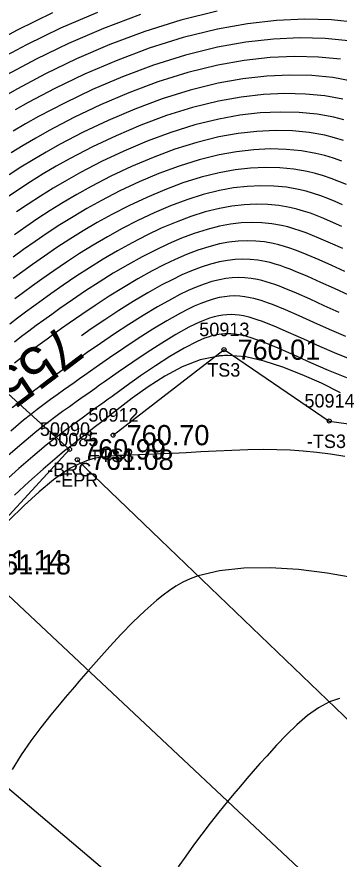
# Model space of a CAD drawing. Extents: x 1378535 to 1380697, y 997729 to 1000024.
# Drawn here: x 1379726.1 to 1379749.9, y 998902.4 to 998964.8 of the extents above; entities that cross this region are included whole.
import ezdxf

# ---------------------------------------------------------------- set-up
doc = ezdxf.new("R2010")
doc.units = 0
for name, color, linetype in [('RD_DTM_BkLn1', 7, 'Continuous'), ('RD_DTM_BkLn2', 7, 'Continuous'), ('RD_DTM_BkLn_txCode', 7, 'Continuous'), ('RD_DTM_Major1', 7, 'Continuous'), ('RD_DTM_Major1_Lbl', 7, 'Continuous'), ('RD_DTM_Minor1', 7, 'Continuous'), ('RD_EX_Bridge', 7, 'Continuous'), ('RD_EX_Bridge_txCode', 7, 'Continuous'), ('RD_EX_Road', 7, 'Continuous'), ('RD_EX_Road_txCode', 7, 'Continuous'), ('RD_EX_TX_Bridge_ELEV', 7, 'Continuous'), ('RD_EX_TX_Misc_ELEV', 7, 'Continuous'), ('RD_EX_TX_Road_ELEV', 7, 'Continuous'), ('RD_HC_Survey_ELEV', 7, 'Continuous'), ('RD_SMD_Locator', 7, 'Continuous')]:
    doc.layers.add(name, color=color, linetype=linetype)

msp = doc.modelspace()

# ---------------------------------------------------------------- linework, layer by layer
at = {"layer": 'RD_DTM_BkLn1'}
msp.add_lwpolyline([(1380004.092, 998667.469), (1379960.441, 998707.181), (1379917.6, 998746.178), (1379872.26, 998787.533), (1379830.053, 998826.06), (1379785.115, 998866.805), (1379748.988, 998899.861), (1379722.936, 998924.281)], dxfattribs=at)
at = {"layer": 'RD_DTM_BkLn2'}
msp.add_lwpolyline([(1379733.193, 998933.854), (1379741.41, 998940.189), (1379749.204, 998934.9), (1379759.831, 998933.444)], dxfattribs=at)
at = {"layer": 'RD_DTM_Major1'}
for points in [[(1379735.221, 998965.015), (1379732.491, 998963.985), (1379729.894, 998962.866), (1379727.484, 998961.706), (1379725.315, 998960.552)], [(1379750.881, 998960.086), (1379749.465, 998960.345), (1379747.929, 998960.496), (1379746.293, 998960.536), (1379744.576, 998960.459), (1379742.799, 998960.262), (1379740.981, 998959.939), (1379738.906, 998959.424), (1379736.836, 998958.774), (1379734.802, 998958.016), (1379732.836, 998957.18), (1379730.968, 998956.294), (1379729.23, 998955.389), (1379728.22, 998954.824), (1379727.267, 998954.261), (1379726.362, 998953.699), (1379725.501, 998953.137)], [(1379750.482, 998952.416), (1379749.919, 998952.652), (1379749.35, 998952.871), (1379748.772, 998953.071), (1379748.18, 998953.247), (1379747.569, 998953.397), (1379746.587, 998953.569), (1379745.555, 998953.669), (1379744.481, 998953.693), (1379743.37, 998953.641), (1379742.228, 998953.511), (1379741.061, 998953.301), (1379739.722, 998952.967), (1379738.37, 998952.542), (1379737.018, 998952.04), (1379735.68, 998951.473), (1379734.367, 998950.854), (1379733.092, 998950.198), (1379732.013, 998949.601), (1379730.974, 998948.99), (1379729.974, 998948.371), (1379729.016, 998947.747), (1379728.098, 998947.126), (1379727.222, 998946.51), (1379726.493, 998945.983), (1379725.793, 998945.463)], [(1379750.659, 998944.236), (1379749.603, 998944.708), (1379748.591, 998945.167), (1379747.626, 998945.597), (1379746.714, 998945.985), (1379746.321, 998946.142), (1379745.938, 998946.286), (1379745.563, 998946.417), (1379745.194, 998946.534), (1379744.829, 998946.635), (1379744.467, 998946.72), (1379743.911, 998946.819), (1379743.355, 998946.877), (1379742.795, 998946.894), (1379742.23, 998946.87), (1379741.657, 998946.804), (1379741.074, 998946.697), (1379740.401, 998946.526), (1379739.713, 998946.305), (1379739.01, 998946.037), (1379738.291, 998945.725), (1379737.557, 998945.373), (1379736.808, 998944.984), (1379735.754, 998944.395), (1379734.687, 998943.758), (1379733.624, 998943.09), (1379732.58, 998942.407), (1379731.569, 998941.725), (1379730.844, 998941.223)], [(1379750.048, 998936.991), (1379748.629, 998937.717), (1379747.191, 998938.327), (1379745.78, 998938.886), (1379744.394, 998939.344), (1379743.035, 998939.651), (1379741.703, 998939.755), (1379741.676, 998939.755), (1379741.648, 998939.755), (1379741.62, 998939.754), (1379741.564, 998939.753), (1379741.536, 998939.752), (1379741.493, 998939.75), (1379741.45, 998939.748), (1379741.322, 998939.741), (1379741.279, 998939.738), (1379741.231, 998939.734), (1379741.134, 998939.726), (1379741.086, 998939.721), (1379741.038, 998939.716), (1379740.99, 998939.711), (1379739.632, 998939.422), (1379738.305, 998938.91), (1379737.018, 998938.232), (1379735.782, 998937.44), (1379734.604, 998936.591), (1379733.495, 998935.739), (1379733.3, 998935.587), (1379733.107, 998935.436), (1379732.916, 998935.287), (1379732.54, 998934.994), (1379732.355, 998934.849), (1379731.793, 998934.413), (1379731.241, 998933.984), (1379730.693, 998933.556), (1379730.146, 998933.123), (1379729.595, 998932.679), (1379729.036, 998932.217), (1379728.009, 998931.336), (1379726.956, 998930.395), (1379725.888, 998929.407)]]:
    msp.add_lwpolyline(points, dxfattribs=at)
at = {"layer": 'RD_DTM_Minor1'}
for points in [[(1379728.708, 998965.138), (1379726.08, 998963.863), (1379723.737, 998962.605)], [(1379732.024, 998965.179), (1379729.301, 998964.002), (1379726.782, 998962.785), (1379724.527, 998961.58)], [(1379740.893, 998965.281), (1379738.209, 998964.61), (1379735.547, 998963.766), (1379732.957, 998962.791), (1379730.486, 998961.729), (1379728.185, 998960.625), (1379726.101, 998959.522), (1379725.188, 998959.003)], [(1379751.226, 998964.436), (1379749.383, 998964.621), (1379747.402, 998964.67), (1379745.31, 998964.578), (1379743.138, 998964.337), (1379740.917, 998963.943), (1379738.385, 998963.312), (1379735.872, 998962.517), (1379733.421, 998961.597), (1379731.077, 998960.593), (1379728.884, 998959.544), (1379726.886, 998958.491), (1379725.946, 998957.958)], [(1379750.639, 998963.069), (1379748.898, 998963.243), (1379747.032, 998963.289), (1379745.065, 998963.202), (1379743.026, 998962.977), (1379740.939, 998962.606), (1379738.561, 998962.015), (1379736.196, 998961.269), (1379733.884, 998960.403), (1379731.666, 998959.456), (1379729.581, 998958.462), (1379727.669, 998957.458), (1379726.703, 998956.914), (1379725.794, 998956.375)], [(1379750.052, 998961.706), (1379748.413, 998961.868), (1379746.662, 998961.911), (1379744.82, 998961.83), (1379742.912, 998961.618), (1379740.961, 998961.272), (1379738.734, 998960.719), (1379736.517, 998960.021), (1379734.345, 998959.21), (1379732.253, 998958.318), (1379730.276, 998957.379), (1379728.45, 998956.424), (1379727.462, 998955.869), (1379726.53, 998955.317), (1379725.647, 998954.768)], [(1379750.211, 998958.746), (1379748.881, 998958.986), (1379747.447, 998959.127), (1379745.925, 998959.163), (1379744.332, 998959.091), (1379742.685, 998958.907), (1379741.001, 998958.608), (1379739.076, 998958.131), (1379737.152, 998957.527), (1379735.256, 998956.822), (1379733.415, 998956.04), (1379731.657, 998955.209), (1379730.008, 998954.353), (1379728.979, 998953.779), (1379728.005, 998953.205), (1379727.08, 998952.631), (1379726.199, 998952.056), (1379725.354, 998951.481)], [(1379750.298, 998957.214), (1379749.543, 998957.407), (1379748.3, 998957.63), (1379746.968, 998957.759), (1379745.56, 998957.792), (1379744.09, 998957.725), (1379742.571, 998957.555), (1379741.019, 998957.278), (1379739.243, 998956.838), (1379737.464, 998956.28), (1379735.706, 998955.627), (1379733.99, 998954.9), (1379732.342, 998954.122), (1379730.783, 998953.315), (1379729.738, 998952.734), (1379728.745, 998952.15), (1379727.8, 998951.564), (1379726.899, 998950.977), (1379726.036, 998950.39)], [(1379750.263, 998955.683), (1379749.587, 998955.891), (1379748.88, 998956.069), (1379747.724, 998956.275), (1379746.492, 998956.394), (1379745.197, 998956.424), (1379743.848, 998956.362), (1379742.457, 998956.205), (1379741.035, 998955.951), (1379739.406, 998955.547), (1379737.771, 998955.034), (1379736.15, 998954.432), (1379734.56, 998953.759), (1379733.023, 998953.034), (1379731.556, 998952.277), (1379730.497, 998951.689), (1379729.487, 998951.096), (1379728.523, 998950.498), (1379727.602, 998949.899), (1379726.721, 998949.3), (1379725.876, 998948.703)], [(1379750.13, 998954.16), (1379749.515, 998954.377), (1379748.88, 998954.569), (1379748.221, 998954.733), (1379747.152, 998954.921), (1379746.021, 998955.03), (1379744.837, 998955.057), (1379743.608, 998955), (1379742.343, 998954.857), (1379741.049, 998954.625), (1379739.566, 998954.256), (1379738.074, 998953.788), (1379736.588, 998953.236), (1379735.124, 998952.616), (1379733.698, 998951.945), (1379732.326, 998951.238), (1379731.255, 998950.645), (1379730.23, 998950.042), (1379729.247, 998949.434), (1379728.308, 998948.822), (1379727.408, 998948.212), (1379726.548, 998947.606), (1379725.779, 998947.047)], [(1379750.179, 998950.93), (1379749.643, 998951.162), (1379749.11, 998951.38), (1379748.576, 998951.582), (1379748.036, 998951.765), (1379747.487, 998951.925), (1379746.925, 998952.062), (1379746.029, 998952.218), (1379745.096, 998952.308), (1379744.13, 998952.331), (1379743.135, 998952.284), (1379742.114, 998952.167), (1379741.071, 998951.978), (1379739.872, 998951.678), (1379738.658, 998951.296), (1379737.441, 998950.842), (1379736.227, 998950.327), (1379735.028, 998949.762), (1379733.853, 998949.157), (1379732.769, 998948.558), (1379731.718, 998947.94), (1379730.703, 998947.31), (1379729.726, 998946.674), (1379728.79, 998946.041), (1379727.899, 998945.417), (1379727.21, 998944.921), (1379726.548, 998944.434), (1379725.908, 998943.955)], [(1379750.145, 998949.323), (1379749.311, 998949.693), (1379748.806, 998949.907), (1379748.306, 998950.107), (1379747.807, 998950.292), (1379747.308, 998950.458), (1379746.803, 998950.604), (1379746.29, 998950.727), (1379745.48, 998950.868), (1379744.645, 998950.949), (1379743.785, 998950.97), (1379742.902, 998950.929), (1379741.999, 998950.825), (1379741.077, 998950.657), (1379740.016, 998950.391), (1379738.939, 998950.05), (1379737.853, 998949.644), (1379736.764, 998949.18), (1379735.68, 998948.668), (1379734.607, 998948.115), (1379733.523, 998947.515), (1379732.463, 998946.891), (1379731.433, 998946.25), (1379730.438, 998945.604), (1379729.484, 998944.959), (1379728.576, 998944.325), (1379727.928, 998943.861), (1379727.305, 998943.406), (1379726.702, 998942.96), (1379726.117, 998942.52), (1379725.544, 998942.085)], [(1379750.202, 998947.673), (1379749.307, 998948.078), (1379748.443, 998948.456), (1379747.972, 998948.652), (1379747.507, 998948.834), (1379747.047, 998949.001), (1379746.589, 998949.151), (1379746.13, 998949.282), (1379745.667, 998949.392), (1379744.943, 998949.518), (1379744.202, 998949.592), (1379743.446, 998949.611), (1379742.673, 998949.575), (1379741.885, 998949.484), (1379741.08, 998949.337), (1379740.153, 998949.103), (1379739.209, 998948.803), (1379738.254, 998948.444), (1379737.289, 998948.031), (1379736.321, 998947.572), (1379735.353, 998947.072), (1379734.274, 998946.474), (1379733.208, 998945.844), (1379732.165, 998945.194), (1379731.152, 998944.535), (1379730.18, 998943.878), (1379729.255, 998943.235), (1379728.648, 998942.803), (1379728.063, 998942.381), (1379727.498, 998941.966), (1379726.948, 998941.558), (1379726.409, 998941.155), (1379725.878, 998940.754)], [(1379750.367, 998945.977), (1379749.398, 998946.418), (1379748.467, 998946.836), (1379747.577, 998947.22), (1379747.143, 998947.397), (1379746.717, 998947.561), (1379746.298, 998947.71), (1379745.884, 998947.843), (1379745.471, 998947.959), (1379745.058, 998948.057), (1379744.419, 998948.169), (1379743.771, 998948.234), (1379743.115, 998948.252), (1379742.449, 998948.223), (1379741.771, 998948.144), (1379741.079, 998948.017), (1379740.282, 998947.815), (1379739.468, 998947.555), (1379738.64, 998947.242), (1379737.799, 998946.879), (1379736.948, 998946.474), (1379736.088, 998946.029), (1379735.018, 998945.433), (1379733.95, 998944.799), (1379732.896, 998944.14), (1379731.867, 998943.469), (1379730.875, 998942.8), (1379729.933, 998942.147), (1379729.368, 998941.747), (1379728.823, 998941.357), (1379728.296, 998940.974), (1379727.781, 998940.598), (1379727.277, 998940.226), (1379726.779, 998939.855), (1379726.336, 998939.524), (1379725.892, 998939.19)], [(1379749.942, 998942.953), (1379748.837, 998943.446), (1379747.783, 998943.922), (1379746.787, 998944.363), (1379745.857, 998944.752), (1379745.511, 998944.887), (1379745.174, 998945.011), (1379744.846, 998945.123), (1379744.524, 998945.223), (1379744.209, 998945.309), (1379743.897, 998945.382), (1379743.424, 998945.466), (1379742.955, 998945.517), (1379742.488, 998945.533), (1379742.018, 998945.515), (1379741.545, 998945.462), (1379741.064, 998945.374), (1379740.51, 998945.234), (1379739.941, 998945.051), (1379739.358, 998944.828), (1379738.759, 998944.567), (1379738.142, 998944.27), (1379737.508, 998943.94), (1379736.476, 998943.36), (1379735.415, 998942.722), (1379734.346, 998942.046), (1379733.287, 998941.349), (1379732.257, 998940.652), (1379731.277, 998939.974), (1379730.802, 998939.641), (1379730.342, 998939.317), (1379729.894, 998938.999), (1379729.456, 998938.686), (1379729.026, 998938.376), (1379728.599, 998938.069), (1379728.129, 998937.727), (1379727.659, 998937.382), (1379727.186, 998937.028), (1379726.707, 998936.663), (1379726.22, 998936.282), (1379725.722, 998935.882)], [(1379750.429, 998941.163), (1379749.224, 998941.679), (1379748.071, 998942.194), (1379746.978, 998942.686), (1379745.955, 998943.136), (1379745.011, 998943.523), (1379744.716, 998943.634), (1379744.43, 998943.736), (1379744.152, 998943.827), (1379743.881, 998943.909), (1379743.616, 998943.98), (1379743.356, 998944.039), (1379742.964, 998944.109), (1379742.578, 998944.151), (1379742.197, 998944.166), (1379741.817, 998944.153), (1379741.435, 998944.113), (1379741.049, 998944.044), (1379740.604, 998943.934), (1379740.149, 998943.789), (1379739.68, 998943.612), (1379739.197, 998943.402), (1379738.697, 998943.163), (1379738.179, 998942.894), (1379737.175, 998942.33), (1379736.125, 998941.694), (1379735.052, 998941.009), (1379733.981, 998940.298), (1379732.933, 998939.584), (1379731.931, 998938.889), (1379731.507, 998938.592), (1379731.095, 998938.302), (1379730.693, 998938.018), (1379730.298, 998937.738), (1379729.909, 998937.462), (1379729.524, 998937.187), (1379729.037, 998936.837), (1379728.551, 998936.484), (1379728.062, 998936.124), (1379727.569, 998935.751), (1379727.067, 998935.362), (1379726.554, 998934.952), (1379725.605, 998934.16)], [(1379751.079, 998939.361), (1379749.773, 998939.884), (1379748.515, 998940.425), (1379747.315, 998940.962), (1379746.185, 998941.469), (1379745.136, 998941.923), (1379744.181, 998942.299), (1379743.944, 998942.383), (1379743.713, 998942.459), (1379743.49, 998942.528), (1379743.271, 998942.589), (1379743.058, 998942.642), (1379742.85, 998942.687), (1379742.536, 998942.74), (1379742.23, 998942.772), (1379741.928, 998942.784), (1379741.629, 998942.776), (1379741.33, 998942.747), (1379741.03, 998942.698), (1379740.685, 998942.618), (1379740.333, 998942.512), (1379739.971, 998942.382), (1379739.599, 998942.227), (1379739.214, 998942.049), (1379738.814, 998941.848), (1379737.837, 998941.308), (1379736.799, 998940.678), (1379735.726, 998939.985), (1379734.644, 998939.258), (1379733.578, 998938.522), (1379732.556, 998937.804), (1379732.191, 998937.547), (1379731.834, 998937.294), (1379731.484, 998937.047), (1379730.8, 998936.562), (1379730.464, 998936.322), (1379729.958, 998935.961), (1379729.453, 998935.598), (1379728.947, 998935.227), (1379728.437, 998934.845), (1379727.92, 998934.446), (1379727.392, 998934.027), (1379726.416, 998933.215), (1379725.409, 998932.338)], [(1379750.514, 998938.099), (1379749.154, 998938.65), (1379747.844, 998939.22), (1379746.597, 998939.778), (1379745.425, 998940.294), (1379744.339, 998940.739), (1379743.352, 998941.082), (1379743.182, 998941.132), (1379743.015, 998941.177), (1379742.851, 998941.218), (1379742.691, 998941.254), (1379742.533, 998941.285), (1379742.378, 998941.311), (1379742.144, 998941.341), (1379741.914, 998941.36), (1379741.687, 998941.366), (1379741.463, 998941.361), (1379741.239, 998941.343), (1379741.015, 998941.313), (1379740.761, 998941.264), (1379740.503, 998941.2), (1379740.242, 998941.122), (1379739.975, 998941.028), (1379739.703, 998940.92), (1379739.423, 998940.798), (1379738.446, 998940.302), (1379737.405, 998939.688), (1379736.324, 998938.99), (1379735.231, 998938.241), (1379734.151, 998937.473), (1379733.11, 998936.72), (1379732.819, 998936.509), (1379732.532, 998936.301), (1379732.249, 998936.096), (1379731.97, 998935.894), (1379731.694, 998935.695), (1379731.42, 998935.497), (1379730.892, 998935.116), (1379730.368, 998934.736), (1379729.844, 998934.35), (1379729.317, 998933.954), (1379728.783, 998933.543), (1379728.24, 998933.112), (1379727.239, 998932.278), (1379726.211, 998931.38), (1379725.166, 998930.433)], [(1379750.361, 998932.273), (1379749.31, 998932.446), (1379748.287, 998932.578), (1379747.287, 998932.673), (1379746.304, 998932.735), (1379745.335, 998932.769), (1379744.372, 998932.779), (1379743.17, 998932.763), (1379741.982, 998932.724), (1379740.818, 998932.668), (1379739.687, 998932.605), (1379738.6, 998932.542), (1379737.566, 998932.487), (1379736.915, 998932.458), (1379736.29, 998932.434), (1379735.688, 998932.413), (1379735.108, 998932.395), (1379734.549, 998932.376), (1379734.007, 998932.357), (1379733.528, 998932.336), (1379733.058, 998932.305), (1379732.596, 998932.258), (1379732.138, 998932.187), (1379731.681, 998932.086), (1379731.221, 998931.946), (1379730.989, 998931.86), (1379730.754, 998931.762), (1379730.518, 998931.652), (1379730.278, 998931.53), (1379730.035, 998931.395), (1379729.788, 998931.247), (1379728.777, 998930.541), (1379727.709, 998929.661), (1379726.596, 998928.639), (1379725.451, 998927.51)], [(1379751.168, 998923.263), (1379749.046, 998923.629), (1379746.918, 998923.886), (1379744.84, 998924.015), (1379742.871, 998923.995), (1379741.069, 998923.807), (1379739.491, 998923.43), (1379738.904, 998923.21), (1379738.36, 998922.955), (1379737.849, 998922.668), (1379737.363, 998922.35), (1379736.893, 998922.004), (1379736.432, 998921.632), (1379735.539, 998920.845), (1379734.654, 998919.992), (1379733.785, 998919.097), (1379732.94, 998918.182), (1379732.127, 998917.272), (1379731.355, 998916.389), (1379731.004, 998915.986), (1379730.661, 998915.589), (1379730.323, 998915.197), (1379729.988, 998914.806), (1379729.651, 998914.41), (1379729.311, 998914.007), (1379728.573, 998913.12), (1379727.824, 998912.182), (1379727.083, 998911.195), (1379726.37, 998910.157), (1379725.703, 998909.07)], [(1379749.957, 998914.343), (1379749.22, 998914.081), (1379748.399, 998913.641), (1379747.595, 998913.071), (1379746.81, 998912.399), (1379746.044, 998911.656), (1379745.298, 998910.87), (1379744.573, 998910.071), (1379744.073, 998909.511), (1379743.581, 998908.956), (1379743.097, 998908.402), (1379742.619, 998907.847), (1379742.145, 998907.286), (1379741.673, 998906.718), (1379741.028, 998905.922), (1379740.39, 998905.112), (1379739.764, 998904.294), (1379739.155, 998903.477), (1379738.569, 998902.666), (1379738.012, 998901.869)]]:
    msp.add_lwpolyline(points, dxfattribs=at)
at = {"layer": 'RD_EX_Bridge'}
for points in [[(1379637.224, 998986.549), (1379644.844, 998995.13), (1379652.407, 999003.171), (1379729.964, 998932.802)], [(1379637.224, 998986.549), (1379715.012, 998916.385), (1379722.406, 998924.582), (1379729.964, 998932.802)]]:
    msp.add_lwpolyline(points, dxfattribs=at)
at = {"layer": 'RD_EX_Road'}
for points in [[(1380011.635, 998674.458), (1379968.255, 998714.254), (1379924.811, 998753.181), (1379879.744, 998794.218), (1379836.831, 998833.73), (1379792.754, 998873.502), (1379756.459, 998907.126), (1379730.54, 998932.03)], [(1379997.465, 998660.003), (1379953.435, 998699.92), (1379910.65, 998738.557), (1379864.964, 998780.174), (1379823.134, 998818.796), (1379778.446, 998859.585), (1379742.74, 998892.973), (1379715.649, 998915.949)]]:
    msp.add_lwpolyline(points, dxfattribs=at)
at = {"layer": 'RD_SMD_Locator'}
for centre in [(1379741.41, 998940.189), (1379749.204, 998934.9), (1379731.465, 998933.974), (1379733.193, 998933.854), (1379729.964, 998932.802), (1379730.54, 998932.03)]:
    msp.add_circle(centre, 0.15, dxfattribs=at)

# ---------------------------------------------------------------- texts
at = {"layer": 'RD_DTM_BkLn_txCode'}
for s, p in [('50913', (1379739.575, 998941.189)), ('TS3', (1379740.166, 998938.189)), ('50914', (1379747.369, 998935.9)), ('50912', (1379731.358, 998934.854)), ('-TS3', (1379747.55, 998932.9)), ('+TS3', (1379731.461, 998931.854))]:
    msp.add_text(s, height=1, dxfattribs=at).set_placement(p)
at = {"layer": 'RD_DTM_Major1_Lbl'}
msp.add_text('755', height=3, rotation=217.19727, dxfattribs=at).set_placement((1379729.389, 998942.146))
at = {"layer": 'RD_EX_Bridge_txCode'}
for s, p in [('50090', (1379727.767, 998933.802)), ('-BRC', (1379728.303, 998930.802))]:
    msp.add_text(s, height=1, dxfattribs=at).set_placement(p)
at = {"layer": 'RD_EX_Road_txCode'}
for s, p in [('50085', (1379728.383, 998933.03)), ('-EPR', (1379728.902, 998930.03))]:
    msp.add_text(s, height=1, dxfattribs=at).set_placement(p)
at = {"layer": 'RD_EX_TX_Bridge_ELEV'}
for s, p in [('760.99', (1379730.964, 998932.052)), ('761.14', (1379723.406, 998923.832))]:
    msp.add_text(s, height=1.5, dxfattribs=at).set_placement(p)
at = {"layer": 'RD_EX_TX_Misc_ELEV'}
for s, p in [('760.01', (1379742.41, 998939.439)), ('760.70', (1379734.193, 998933.104))]:
    msp.add_text(s, height=1.5, dxfattribs=at).set_placement(p)
at = {"layer": 'RD_EX_TX_Road_ELEV'}
msp.add_text('761.08', height=1.5, dxfattribs=at).set_placement((1379731.54, 998931.28))
at = {"layer": 'RD_HC_Survey_ELEV'}
msp.add_text('761.18', height=1.5, dxfattribs=at).set_placement((1379723.936, 998923.531))

doc.saveas('drawing.dxf')
